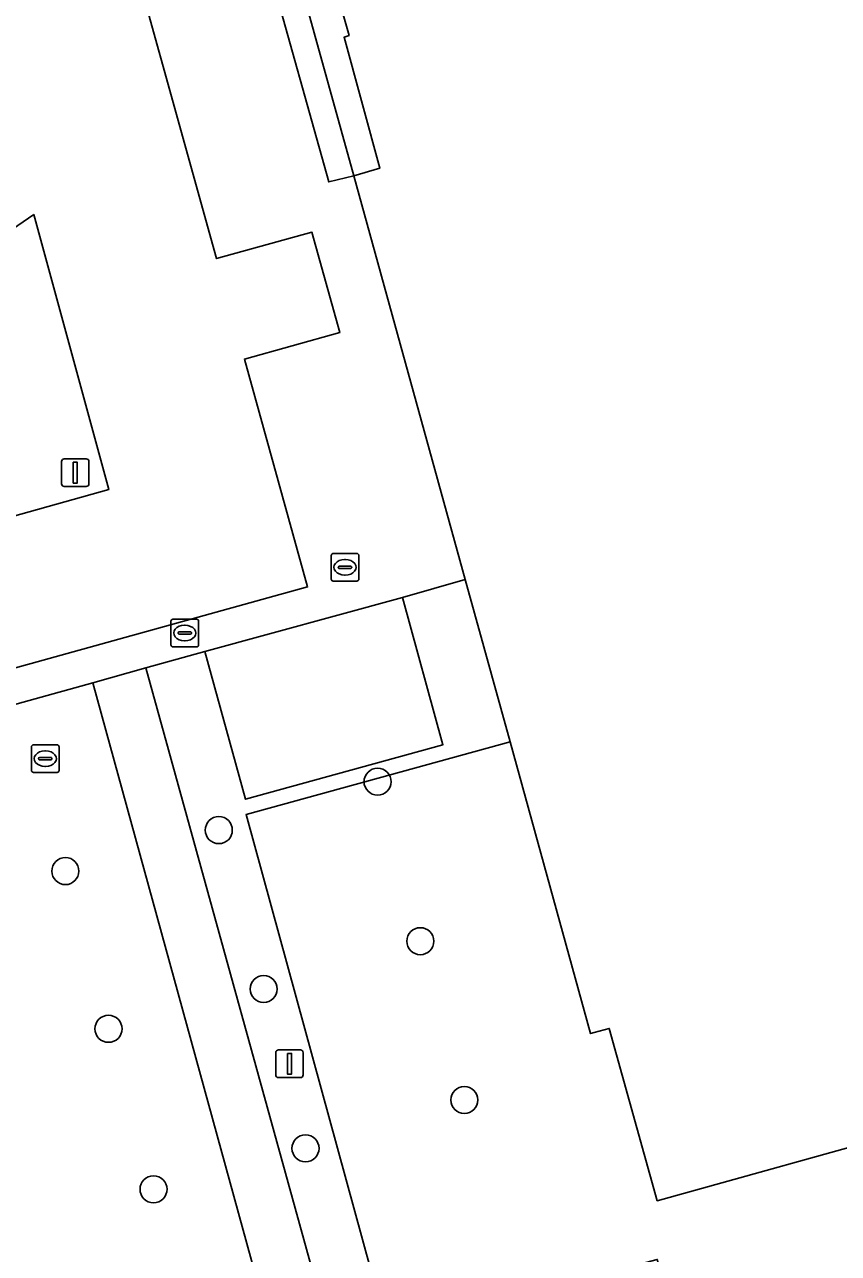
# Model space of a CAD drawing. Extents: x 159053 to 160042, y 380449 to 381423.
# Drawn here: x 159241.67 to 159271.09, y 381114.07 to 381158.52 of the extents above; entities that cross this region are included whole.
import ezdxf

# ---------------------------------------------------------------- set-up
doc = ezdxf.new("R2010")
doc.units = 0
for name, color, linetype in [('IMGEO_Boom', 7, 'Continuous'), ('IMGEO_Brandkraan', 7, 'Continuous'), ('IMGEO_Erf', 7, 'Continuous'), ('IMGEO_Groenvoorziening', 7, 'Continuous'), ('IMGEO_Hek', 7, 'Continuous'), ('IMGEO_Kolk', 7, 'Continuous'), ('IMGEO_Lichtmast', 7, 'Continuous'), ('IMGEO_Pand', 7, 'Continuous'), ('IMGEO_Pand_overbouw', 7, 'Continuous'), ('IMGEO_Pand_vergunning_verleend', 7, 'Continuous'), ('IMGEO_Rijbaan_lokaal_open', 7, 'Continuous'), ('IMGEO_Rioolput', 7, 'Continuous'), ('IMGEO_Voetpad_open', 7, 'Continuous')]:
    doc.layers.add(name, color=color, linetype=linetype)

msp = doc.modelspace()

# ---------------------------------------------------------------- linework, layer by layer
at = {"layer": 'IMGEO_Boom'}
for centre in [(159254.431, 381131.131), (159248.69, 381129.381), (159243.144, 381127.899), (159255.976, 381125.364), (159250.311, 381123.633), (159244.702, 381122.195), (159257.57, 381119.621), (159251.825, 381117.871), (159246.33, 381116.392)]:
    msp.add_circle(centre, 0.489, dxfattribs=at)
at = {"layer": 'IMGEO_Brandkraan'}
for p, q in [((159241.916, 381131.541), (159241.916, 381132.393)), ((159241.991, 381132.467), (159242.843, 381132.467)), ((159242.404, 381132.247), (159242.429, 381132.247)), ((159242.917, 381132.393), (159242.917, 381131.541)), ((159242.175, 381131.961), (159242.175, 381131.973)), ((159242.613, 381131.924), (159242.215, 381131.924)), ((159242.218, 381132.01), (159242.616, 381132.01)), ((159242.427, 381131.687), (159242.402, 381131.687)), ((159242.659, 381131.973), (159242.659, 381131.961)), ((159242.843, 381131.467), (159241.991, 381131.467))]:
    msp.add_line(p, q, dxfattribs=at)
for points in [[(159241.916, 381131.541), (159241.916, 381132.393)], [(159241.991, 381132.467), (159242.843, 381132.467)], [(159242.917, 381132.393), (159242.917, 381131.541)], [(159242.843, 381131.467), (159241.991, 381131.467)]]:
    msp.add_lwpolyline(points, dxfattribs=at)
for centre, radius, start, end in [((159241.993, 381132.391), 0.0765, 91.552, 178.448), ((159241.993, 381132.391), 0.0765, 91.552, 178.448), ((159242.841, 381132.391), 0.0765, 1.552, 88.448), ((159242.841, 381132.391), 0.0765, 1.552, 88.448), ((159242.215, 381131.97), 0.0403, 85.8775, 175.7526), ((159242.212, 381131.96), 0.0366, 178.938, 274.7102), ((159242.616, 381131.967), 0.043, 264.8664, 352.4533), ((159242.62, 381131.972), 0.0386, 1.7309, 96.639), ((159241.993, 381131.543), 0.0765, 181.552, 268.448), ((159241.993, 381131.543), 0.0765, 181.552, 268.448), ((159242.841, 381131.543), 0.0765, 271.552, 358.448), ((159242.841, 381131.543), 0.0765, 271.552, 358.448)]:
    msp.add_arc(centre, radius, start, end, dxfattribs=at)
for centre, major_axis, ratio, start_param, end_param in [((159242.403, 381131.967), (-0.387, 0.002), 0.722429, 4.712389, 7.853982), ((159242.428, 381131.967), (-0.39, 0.002), 0.717154, 1.570796, 4.712389)]:
    msp.add_ellipse(centre, major_axis=major_axis, ratio=ratio, start_param=start_param, end_param=end_param, dxfattribs=at)
at = {"layer": 'IMGEO_Erf'}
msp.add_lwpolyline([(159273.81, 381118.558), (159264.542, 381115.978), (159262.808, 381122.207), (159262.266, 381122.057), (159262.133, 381122.02), (159259.222, 381132.575), (159249.675, 381129.94), (159254.791, 381111.275), (159264.544, 381113.856), (159264.612, 381113.612), (159265.526, 381110.323), (159265.63, 381109.949), (159255.902, 381107.232), (159268.632, 381061.569), (159284.479, 381065.952)], dxfattribs=at)
at = {"layer": 'IMGEO_Groenvoorziening'}
for points in [[(159241.997, 381151.652), (159235.509, 381147.184), (159223.172, 381138.688), (159223.31, 381136.115), (159223.332, 381135.706), (159244.716, 381141.698)], [(159249.675, 381129.94), (159259.222, 381132.575), (159257.602, 381138.448), (159255.332, 381137.793), (159256.794, 381132.471), (159249.659, 381130.496), (159248.188, 381135.838), (159246.053, 381135.251), (159252.932, 381110.343), (159264.612, 381113.612), (159264.544, 381113.856), (159254.791, 381111.275)]]:
    msp.add_lwpolyline(points, close=True, dxfattribs=at)
msp.add_lwpolyline([(159250.944, 381109.911), (159244.137, 381134.711), (159234.919, 381132.158), (159236.433, 381126.772), (159234.862, 381126.343), (159235.536, 381123.945), (159237.076, 381124.378), (159240.451, 381112.37)], dxfattribs=at)
at = {"layer": 'IMGEO_Hek'}
msp.add_lwpolyline([(159259.222, 381132.575), (159249.675, 381129.94), (159254.791, 381111.275), (159264.544, 381113.856)], dxfattribs=at)
at = {"layer": 'IMGEO_Kolk'}
for p, q in [((159247.034, 381137.01), (159247.886, 381137.01)), ((159246.959, 381136.084), (159246.959, 381136.936)), ((159247.218, 381136.504), (159247.218, 381136.516)), ((159247.261, 381136.553), (159247.659, 381136.553)), ((159247.447, 381136.79), (159247.472, 381136.79)), ((159247.702, 381136.516), (159247.702, 381136.504)), ((159247.96, 381136.936), (159247.96, 381136.084)), ((159247.656, 381136.467), (159247.258, 381136.467)), ((159247.47, 381136.23), (159247.445, 381136.23)), ((159247.886, 381136.01), (159247.034, 381136.01))]:
    msp.add_line(p, q, dxfattribs=at)
for points in [[(159247.034, 381137.01), (159247.886, 381137.01)], [(159246.959, 381136.084), (159246.959, 381136.936)], [(159247.96, 381136.936), (159247.96, 381136.084)], [(159247.886, 381136.01), (159247.034, 381136.01)]]:
    msp.add_lwpolyline(points, dxfattribs=at)
for centre, radius, start, end in [((159247.036, 381136.934), 0.0765, 91.552, 178.448), ((159247.036, 381136.934), 0.0765, 91.552, 178.448), ((159247.884, 381136.934), 0.0765, 1.552, 88.448), ((159247.884, 381136.934), 0.0765, 1.552, 88.448), ((159247.258, 381136.513), 0.0403, 85.8775, 175.7526), ((159247.255, 381136.503), 0.0366, 178.938, 274.7102), ((159247.659, 381136.51), 0.043, 264.8664, 352.4533), ((159247.663, 381136.515), 0.0386, 1.7309, 96.639), ((159247.036, 381136.086), 0.0765, 181.552, 268.448), ((159247.036, 381136.086), 0.0765, 181.552, 268.448), ((159247.884, 381136.086), 0.0765, 271.552, 358.448), ((159247.884, 381136.086), 0.0765, 271.552, 358.448)]:
    msp.add_arc(centre, radius, start, end, dxfattribs=at)
for centre, major_axis, ratio, start_param, end_param in [((159247.446, 381136.51), (-0.387, 0.002), 0.722429, 4.712389, 7.853982), ((159247.471, 381136.51), (-0.39, 0.002), 0.717154, 1.570796, 4.712389)]:
    msp.add_ellipse(centre, major_axis=major_axis, ratio=ratio, start_param=start_param, end_param=end_param, dxfattribs=at)
at = {"layer": 'IMGEO_Lichtmast'}
for p, q in [((159243.105, 381142.809), (159243.895, 381142.809)), ((159243.895, 381142.809), (159243.105, 381142.809)), ((159243.005, 381141.909), (159243.005, 381142.709)), ((159243.005, 381142.709), (159243.005, 381141.909)), ((159243.995, 381142.709), (159243.995, 381141.909)), ((159243.995, 381141.909), (159243.995, 381142.709)), ((159243.895, 381141.809), (159243.105, 381141.809)), ((159243.105, 381141.809), (159243.895, 381141.809)), ((159250.85, 381121.43), (159251.64, 381121.43)), ((159251.64, 381121.43), (159250.85, 381121.43)), ((159250.75, 381120.53), (159250.75, 381121.33)), ((159250.75, 381121.33), (159250.75, 381120.53)), ((159251.74, 381121.33), (159251.74, 381120.53)), ((159251.74, 381120.53), (159251.74, 381121.33)), ((159251.64, 381120.43), (159250.85, 381120.43)), ((159250.85, 381120.43), (159251.64, 381120.43))]:
    msp.add_line(p, q, dxfattribs=at)
for points in [[(159243.425, 381142.684), (159243.575, 381142.684), (159243.575, 381141.934), (159243.425, 381141.934), (159243.425, 381142.684)], [(159251.17, 381121.305), (159251.32, 381121.305), (159251.32, 381120.555), (159251.17, 381120.555), (159251.17, 381121.305)]]:
    msp.add_lwpolyline(points, dxfattribs=at)
for centre, start, end in [((159243.105, 381142.709), 90, 180), ((159243.105, 381142.709), 90, 180), ((159243.895, 381142.709), 0, 90), ((159243.895, 381142.709), 360, 90), ((159243.105, 381141.909), 180, 270), ((159243.105, 381141.909), 180, 270), ((159243.895, 381141.909), 270, 0), ((159243.895, 381141.909), 270, 0), ((159250.85, 381121.33), 90, 180), ((159250.85, 381121.33), 90, 180), ((159251.64, 381121.33), 0, 90), ((159251.64, 381121.33), 360, 90), ((159250.85, 381120.53), 180, 270), ((159250.85, 381120.53), 180, 270), ((159251.64, 381120.53), 270, 0), ((159251.64, 381120.53), 270, 0)]:
    msp.add_arc(centre, 0.1, start, end, dxfattribs=at)
at = {"layer": 'IMGEO_Pand'}
msp.add_lwpolyline([(159253.135, 381159.05), (159253.4, 381158.117), (159253.22, 381158.059), (159254.513, 381153.32), (159253.576, 381153.044), (159257.602, 381138.448), (159259.222, 381132.575), (159262.133, 381122.02), (159262.266, 381122.057), (159262.808, 381122.207), (159264.542, 381115.978), (159273.81, 381118.558), (159273.045, 381121.304), (159278.627, 381122.858), (159279.389, 381120.108), (159288.656, 381122.674), (159288.643, 381122.722), (159286.976, 381128.898), (159287.469, 381129.052), (159287.62, 381129.099), (159280.978, 381153.047), (159280.014, 381152.78), (159276.743, 381164.603)], dxfattribs=at)
at = {"layer": 'IMGEO_Pand_overbouw'}
msp.add_lwpolyline([(159249.617, 381146.417), (159253.067, 381147.375), (159252.059, 381151.007), (159248.609, 381150.05), (159244.524, 381164.774), (159216.821, 381157.087), (159215.484, 381161.905), (159146.712, 381142.823), (159144.149, 381142.112), (159127.074, 381137.375), (159127.322, 381136.481), (159127.96, 381134.183), (159128.847, 381130.986), (159129.855, 381127.353), (159132.702, 381117.091), (159133.413, 381114.528), (159135.79, 381105.961), (159251.903, 381138.179)], close=True, dxfattribs=at)
msp.add_lwpolyline([(159251.679, 381159.885), (159253.576, 381153.044), (159254.513, 381153.32), (159253.22, 381158.059), (159253.4, 381158.117), (159253.135, 381159.05)], dxfattribs=at)
at = {"layer": 'IMGEO_Pand_vergunning_verleend'}
msp.add_lwpolyline([(159251.903, 381138.179), (159135.79, 381105.961), (159133.413, 381114.528), (159130.137, 381113.619), (159129.426, 381116.182), (159132.702, 381117.091), (159129.855, 381127.353), (159126.405, 381126.396), (159125.397, 381130.029), (159128.847, 381130.986), (159127.074, 381137.375), (159144.149, 381142.112), (159143.24, 381145.388), (159145.803, 381146.1), (159146.712, 381142.823), (159215.484, 381161.905), (159216.821, 381157.087), (159244.524, 381164.774), (159248.609, 381150.05), (159252.059, 381151.007), (159253.067, 381147.375), (159249.617, 381146.417)], close=True, dxfattribs=at)
at = {"layer": 'IMGEO_Rijbaan_lokaal_open'}
msp.add_lwpolyline([(159234.919, 381132.158), (159244.137, 381134.711), (159246.053, 381135.251), (159248.188, 381135.838), (159255.332, 381137.793), (159257.602, 381138.448), (159253.576, 381153.044), (159252.666, 381152.826), (159250.492, 381160.623)], dxfattribs=at)
msp.add_lwpolyline([(159241.997, 381151.652), (159244.716, 381141.698), (159223.332, 381135.706), (159222.494, 381135.471), (159222.386, 381135.857), (159223.31, 381136.115), (159223.172, 381138.688), (159235.509, 381147.184)], close=True, dxfattribs=at)
at = {"layer": 'IMGEO_Rioolput'}
for p, q in [((159252.753, 381138.461), (159252.753, 381139.313)), ((159252.828, 381139.387), (159253.68, 381139.387)), ((159253.241, 381139.167), (159253.266, 381139.167)), ((159253.754, 381139.313), (159253.754, 381138.461)), ((159253.012, 381138.881), (159253.012, 381138.893)), ((159253.45, 381138.844), (159253.052, 381138.844)), ((159253.055, 381138.93), (159253.453, 381138.93)), ((159253.496, 381138.893), (159253.496, 381138.881)), ((159253.68, 381138.387), (159252.828, 381138.387)), ((159253.264, 381138.607), (159253.239, 381138.607))]:
    msp.add_line(p, q, dxfattribs=at)
for points in [[(159252.753, 381138.461), (159252.753, 381139.313)], [(159252.828, 381139.387), (159253.68, 381139.387)], [(159253.754, 381139.313), (159253.754, 381138.461)], [(159253.68, 381138.387), (159252.828, 381138.387)]]:
    msp.add_lwpolyline(points, dxfattribs=at)
for centre, radius, start, end in [((159252.83, 381139.311), 0.0765, 91.552, 178.448), ((159252.83, 381139.311), 0.0765, 91.552, 178.448), ((159253.678, 381139.311), 0.0765, 1.552, 88.448), ((159253.678, 381139.311), 0.0765, 1.552, 88.448), ((159253.052, 381138.89), 0.0403, 85.8775, 175.7526), ((159253.049, 381138.88), 0.0366, 178.938, 274.7102), ((159253.453, 381138.887), 0.043, 264.8664, 352.4533), ((159253.457, 381138.892), 0.0386, 1.7309, 96.639), ((159252.83, 381138.463), 0.0765, 181.552, 268.448), ((159252.83, 381138.463), 0.0765, 181.552, 268.448), ((159253.678, 381138.463), 0.0765, 271.552, 358.448), ((159253.678, 381138.463), 0.0765, 271.552, 358.448)]:
    msp.add_arc(centre, radius, start, end, dxfattribs=at)
for centre, major_axis, ratio, start_param, end_param in [((159253.24, 381138.887), (-0.387, 0.002), 0.722429, 4.712389, 7.853982), ((159253.265, 381138.887), (-0.39, 0.002), 0.717154, 1.570796, 4.712389)]:
    msp.add_ellipse(centre, major_axis=major_axis, ratio=ratio, start_param=start_param, end_param=end_param, dxfattribs=at)
at = {"layer": 'IMGEO_Voetpad_open'}
msp.add_lwpolyline([(159250.492, 381160.623), (159252.666, 381152.826), (159253.576, 381153.044), (159254.513, 381153.32), (159253.22, 381158.059), (159253.4, 381158.117), (159253.135, 381159.05)], dxfattribs=at)
for points in [[(159248.188, 381135.838), (159249.659, 381130.496), (159256.794, 381132.471), (159255.332, 381137.793)], [(159258.726, 381089.254), (159256.793, 381088.716), (159251.889, 381106.514), (159253.84, 381107.052), (159265.526, 381110.323), (159264.612, 381113.612), (159252.932, 381110.343), (159246.053, 381135.251), (159244.137, 381134.711), (159250.944, 381109.911), (159249.051, 381109.382), (159257.125, 381080.01), (159259.074, 381080.54), (159266.118, 381055.071), (159268.053, 381055.604)]]:
    msp.add_lwpolyline(points, close=True, dxfattribs=at)

doc.saveas('drawing.dxf')
